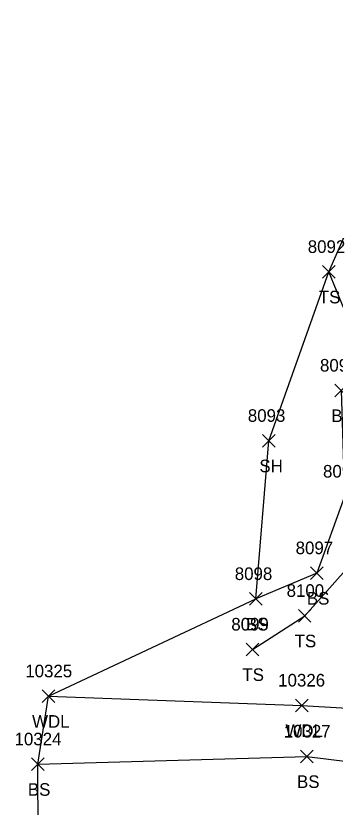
# Model space of a CAD drawing. Extents: x 1482574 to 1485769, y 580696 to 595649.
# Drawn here: x 1484918.4 to 1484969, y 581518.8 to 581644.3 of the extents above; entities that cross this region are included whole.
import ezdxf

# ---------------------------------------------------------------- set-up
doc = ezdxf.new("R2010")
doc.units = 0
for name, color, linetype in [('L_A', 7, 'Continuous'), ('L_I', 7, 'Continuous'), ('L_TIC', 7, 'Continuous'), ('LAWA', 7, 'Continuous'), ('LELB', 7, 'Continuous'), ('LSOGP', 7, 'Continuous')]:
    doc.layers.add(name, color=color, linetype=linetype)

msp = doc.modelspace()

# ---------------------------------------------------------------- linework, layer by layer
at = {"layer": 'L_TIC'}
for points in [[(1484966.97, 581602.73), (1484968.97, 581604.72)], [(1484968.97, 581602.73), (1484966.97, 581604.72)], [(1484968.91, 581583.9), (1484970.91, 581585.9)], [(1484970.91, 581583.9), (1484968.91, 581585.9)], [(1484957.47, 581575.93), (1484959.47, 581577.93)], [(1484959.47, 581575.93), (1484957.47, 581577.93)], [(1484965.05, 581554.94), (1484967.05, 581556.94)], [(1484967.05, 581554.94), (1484965.05, 581556.94)], [(1484955.4, 581550.84), (1484957.4, 581552.84)], [(1484957.4, 581550.84), (1484955.4, 581552.84)], [(1484963.14, 581548.17), (1484965.14, 581550.17)], [(1484965.14, 581548.17), (1484963.14, 581550.17)], [(1484954.86, 581542.83), (1484956.86, 581544.83)], [(1484956.86, 581542.83), (1484954.86, 581544.83)], [(1484922.52, 581535.41), (1484924.52, 581537.41)], [(1484924.52, 581535.41), (1484922.52, 581537.41)], [(1484962.67, 581533.95), (1484964.67, 581535.95)], [(1484964.67, 581533.95), (1484962.67, 581535.95)], [(1484963.49, 581525.86), (1484965.49, 581527.86)], [(1484965.49, 581525.86), (1484963.49, 581527.86)], [(1484920.82, 581524.62), (1484922.82, 581526.62)], [(1484922.82, 581524.62), (1484920.82, 581526.62)]]:
    msp.add_lwpolyline(points, dxfattribs=at)
at = {"layer": 'LAWA'}
msp.add_lwpolyline([(1484923.52, 581536.41), (1484963.67, 581534.95), (1485012.64, 581532.09), (1485050.17, 581523.87), (1485049.28, 581521.75), (1485077.54, 581510.3)], dxfattribs=at)
at = {"layer": 'LELB'}
for points in [[(1485097.08, 581506.94), (1485080.77, 581517.81), (1485078.03, 581523.77), (1485062.01, 581528.8), (1485049.09, 581536.21), (1485040.81, 581538.65), (1485032.03, 581549.27), (1485022.48, 581558.48), (1485005.68, 581567.83), (1484991.2, 581578.34), (1484971.63, 581594.86), (1484967.97, 581603.72)], [(1484975.02, 581590.26), (1484969.91, 581584.9), (1484970.44, 581568.09), (1484966.05, 581555.94), (1484956.4, 581551.84)], [(1484955.86, 581543.83), (1484964.14, 581549.17), (1484975.4, 581561.8), (1484974.1, 581569.73), (1484974.44, 581580.02), (1484977.1, 581588.44)], [(1484921.82, 581525.62), (1484964.49, 581526.86), (1485014.33, 581520.7)]]:
    msp.add_lwpolyline(points, dxfattribs=at)
at = {"layer": 'LSOGP'}
msp.add_lwpolyline([(1484923.77, 581416.28), (1484922.14, 581457.7), (1484921.82, 581525.62), (1484923.52, 581536.41), (1484956.4, 581551.84), (1484958.47, 581576.93), (1484967.97, 581603.72), (1484980.88, 581633.14), (1484981.74, 581634.52), (1484997.52, 581646.41), (1484999.25, 581659.61), (1485005.95, 581671.58), (1485014.32, 581682.77), (1485017.41, 581703.74), (1485017.26, 581721.95), (1485021.2, 581722.83), (1485060.77, 581735.5), (1485092.4, 581773.47)], dxfattribs=at)

# ---------------------------------------------------------------- texts
at = {"layer": 'L_A'}
for s, p in [('TS', (1484966.38, 581598.72)), ('BS', (1484968.35, 581579.9)), ('SH', (1484956.96, 581571.93)), ('BS', (1484964.49, 581550.94)), ('BS', (1484954.84, 581546.84)), ('TS', (1484962.55, 581544.17)), ('TS', (1484954.27, 581538.83)), ('WDL', (1484920.93, 581531.41)), ('WDL', (1484961.09, 581529.95)), ('BS', (1484962.93, 581521.86)), ('BS', (1484920.26, 581520.62))]:
    msp.add_text(s, height=2, dxfattribs=at).set_placement(p)
at = {"layer": 'L_I'}
for s, p in [('8092', (1484964.63, 581606.72)), ('8095', (1484966.57, 581587.9)), ('8093', (1484955.13, 581579.93)), ('8096', (1484967.05, 581571.09)), ('8097', (1484962.71, 581558.94)), ('8098', (1484953.06, 581554.84)), ('8100', (1484961.28, 581552.17)), ('8099', (1484952.51, 581546.83)), ('10325', (1484919.85, 581539.41)), ('10326', (1484959.94, 581537.95)), ('10327', (1484960.82, 581529.86)), ('10324', (1484918.15, 581528.62))]:
    msp.add_text(s, height=2, dxfattribs=at).set_placement(p)

doc.saveas('drawing.dxf')
